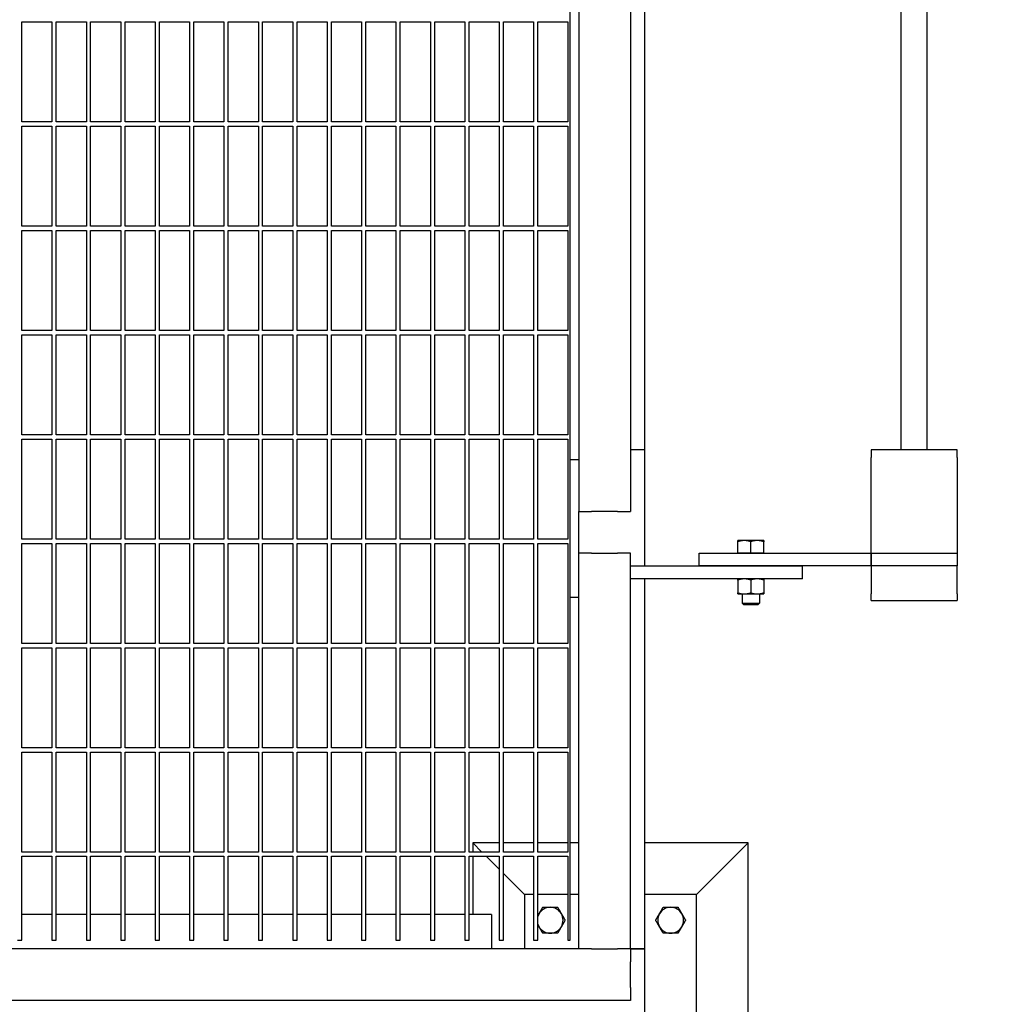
# Model space of a CAD drawing. Header units: inches. Extents: x 36 to 1719, y -84 to 1122.
# Tile 538 of 571: x 1063 to 1091, y 787 to 816. Entities that reach past the tile are written whole.
import ezdxf

# ---------------------------------------------------------------- set-up
doc = ezdxf.new("R2010")
doc.units = ezdxf.units.IN
doc.header["$LTSCALE"] = 48
doc.header["$MEASUREMENT"] = 0
doc.layers.add('Dimension (ANSI)', color=7, linetype='Continuous', lineweight=25)
doc.layers.add('Visible (ANSI)', color=7, linetype='Continuous', lineweight=30)
doc.styles.add('Note Text (ANSI)', font='tahoma.ttf')
doc.dimstyles.new('Architectural (ANSI)', dxfattribs={"dimscale": 48, "dimtxt": 0.125, "dimasz": 0.098425, "dimexe": 0.125, "dimexo": 0.0625, "dimgap": 0.031496, "dimtad": 0, "dimtih": 1, "dimtoh": 1, "dimdec": 4, "dimrnd": 1e-08, "dimzin": 3, "dimdsep": 46, "dimlunit": 4, "dimtxsty": 'Note Text (ANSI)', "dimcen": 0.09, "dimdle": 0.393701, "dimclrd": 256, "dimclre": 256, "dimclrt": 256, "dimadec": 0, "dimazin": 3, "dimtfac": 0.96, "dimtofl": 0, "dimtmove": 0, "dimatfit": 3, "dimfxl": 1, "dimfrac": 2, "dimtolj": 1, "dimtzin": 12, "dimlwd": -1, "dimlwe": -1, "dimarcsym": 0})

# ---------------------------------------------------------------- blocks, each defined once
blk = doc.blocks.new('*D17')
at = {"layer": 'Defpoints', "color": 0, "transparency": 16777216}
for p in [(1035.918, 896.491), (1035.918, 760.491), (1124.12, 760.491)]:
    blk.add_point(p, dxfattribs=at)
at = {"layer": 'Dimension (ANSI)', "transparency": 16777216}
for p, q in [((1038.918, 896.491), (1130.12, 896.491)), ((1124.12, 891.767), (1124.12, 835.013)), ((1124.12, 765.216), (1124.12, 825.97)), ((1038.918, 760.491), (1130.12, 760.491))]:
    blk.add_line(p, q, dxfattribs=at)
for points in [[(1123.332, 891.767), (1124.907, 891.767), (1124.12, 896.491)], [(1123.332, 765.216), (1124.907, 765.216), (1124.12, 760.491)]]:
    blk.add_solid(points, dxfattribs=at)
at = {"layer": 'Dimension (ANSI)', "transparency": 16777216, "insert": (1114.021, 833.501), "char_height": 6, "attachment_point": 1, "style": 'Note Text (ANSI)'}
blk.add_mtext('\\A1;11\'-4"', dxfattribs=at)

msp = doc.modelspace()

# ---------------------------------------------------------------- linework, layer by layer
at = {"layer": 'Visible (ANSI)'}
for p, q in [((1079.24768, 823.77691), (1079.24768, 801.77691)), ((1080.74768, 823.77691), (1080.74768, 801.77691)), ((1078.99768, 803.27691), (1078.99768, 822.38715)), ((1081.16768, 803.5714), (1081.16768, 821.5714)), ((1088.62268, 803.5714), (1088.62268, 821.5714)), ((1089.37268, 803.5714), (1089.37268, 821.5714)), ((1063.06018, 813.10265), (1063.06018, 816.0089)), ((1063.06018, 816.0089), (1063.93518, 816.0089)), ((1063.93518, 816.0089), (1063.93518, 813.10265)), ((1064.06018, 813.10265), (1064.06018, 816.0089)), ((1064.06018, 816.0089), (1064.93518, 816.0089)), ((1064.93518, 816.0089), (1064.93518, 813.10265)), ((1065.06018, 813.10265), (1065.06018, 816.0089)), ((1065.06018, 816.0089), (1065.93518, 816.0089)), ((1065.93518, 816.0089), (1065.93518, 813.10265)), ((1066.06018, 813.10265), (1066.06018, 816.0089)), ((1066.06018, 816.0089), (1066.93518, 816.0089)), ((1066.93518, 816.0089), (1066.93518, 813.10265)), ((1067.06018, 813.10265), (1067.06018, 816.0089)), ((1067.06018, 816.0089), (1067.93518, 816.0089)), ((1067.93518, 816.0089), (1067.93518, 813.10265)), ((1068.06018, 813.10265), (1068.06018, 816.0089)), ((1068.06018, 816.0089), (1068.93518, 816.0089)), ((1068.93518, 816.0089), (1068.93518, 813.10265)), ((1069.06018, 813.10265), (1069.06018, 816.0089)), ((1069.06018, 816.0089), (1069.93518, 816.0089)), ((1069.93518, 816.0089), (1069.93518, 813.10265)), ((1070.06018, 813.10265), (1070.06018, 816.0089)), ((1070.06018, 816.0089), (1070.93518, 816.0089)), ((1070.93518, 816.0089), (1070.93518, 813.10265)), ((1071.06018, 813.10265), (1071.06018, 816.0089)), ((1071.06018, 816.0089), (1071.93518, 816.0089)), ((1071.93518, 816.0089), (1071.93518, 813.10265)), ((1072.06018, 813.10265), (1072.06018, 816.0089)), ((1072.06018, 816.0089), (1072.93518, 816.0089)), ((1072.93518, 816.0089), (1072.93518, 813.10265)), ((1073.06018, 813.10265), (1073.06018, 816.0089)), ((1073.06018, 816.0089), (1073.93518, 816.0089)), ((1073.93518, 816.0089), (1073.93518, 813.10265)), ((1074.06018, 813.10265), (1074.06018, 816.0089)), ((1074.06018, 816.0089), (1074.93518, 816.0089)), ((1074.93518, 816.0089), (1074.93518, 813.10265)), ((1075.06018, 813.10265), (1075.06018, 816.0089)), ((1075.06018, 816.0089), (1075.93518, 816.0089)), ((1075.93518, 816.0089), (1075.93518, 813.10265)), ((1076.06018, 813.10265), (1076.06018, 816.0089)), ((1076.06018, 816.0089), (1076.93518, 816.0089)), ((1076.93518, 816.0089), (1076.93518, 813.10265)), ((1077.06018, 813.10265), (1077.06018, 816.0089)), ((1077.06018, 816.0089), (1077.93518, 816.0089)), ((1077.93518, 816.0089), (1077.93518, 813.10265)), ((1078.06018, 813.10265), (1078.06018, 816.0089)), ((1078.06018, 816.0089), (1078.93518, 816.0089)), ((1078.93518, 816.0089), (1078.93518, 813.10265)), ((1063.93518, 813.10265), (1063.06018, 813.10265)), ((1063.06018, 810.0714), (1063.06018, 812.97765)), ((1063.06018, 812.97765), (1063.93518, 812.97765)), ((1063.93518, 812.97765), (1063.93518, 810.0714)), ((1064.93518, 813.10265), (1064.06018, 813.10265)), ((1064.06018, 810.0714), (1064.06018, 812.97765)), ((1064.06018, 812.97765), (1064.93518, 812.97765)), ((1064.93518, 812.97765), (1064.93518, 810.0714)), ((1065.93518, 813.10265), (1065.06018, 813.10265)), ((1065.06018, 810.0714), (1065.06018, 812.97765)), ((1065.06018, 812.97765), (1065.93518, 812.97765)), ((1065.93518, 812.97765), (1065.93518, 810.0714)), ((1066.93518, 813.10265), (1066.06018, 813.10265)), ((1066.06018, 810.0714), (1066.06018, 812.97765)), ((1066.06018, 812.97765), (1066.93518, 812.97765)), ((1066.93518, 812.97765), (1066.93518, 810.0714)), ((1067.93518, 813.10265), (1067.06018, 813.10265)), ((1067.06018, 810.0714), (1067.06018, 812.97765)), ((1067.06018, 812.97765), (1067.93518, 812.97765)), ((1067.93518, 812.97765), (1067.93518, 810.0714)), ((1068.93518, 813.10265), (1068.06018, 813.10265)), ((1068.06018, 810.0714), (1068.06018, 812.97765)), ((1068.06018, 812.97765), (1068.93518, 812.97765)), ((1068.93518, 812.97765), (1068.93518, 810.0714)), ((1069.93518, 813.10265), (1069.06018, 813.10265)), ((1069.06018, 810.0714), (1069.06018, 812.97765)), ((1069.06018, 812.97765), (1069.93518, 812.97765)), ((1069.93518, 812.97765), (1069.93518, 810.0714)), ((1070.93518, 813.10265), (1070.06018, 813.10265)), ((1070.06018, 810.0714), (1070.06018, 812.97765)), ((1070.06018, 812.97765), (1070.93518, 812.97765)), ((1070.93518, 812.97765), (1070.93518, 810.0714)), ((1071.93518, 813.10265), (1071.06018, 813.10265)), ((1071.06018, 810.0714), (1071.06018, 812.97765)), ((1071.06018, 812.97765), (1071.93518, 812.97765)), ((1071.93518, 812.97765), (1071.93518, 810.0714)), ((1072.93518, 813.10265), (1072.06018, 813.10265)), ((1072.06018, 810.0714), (1072.06018, 812.97765)), ((1072.06018, 812.97765), (1072.93518, 812.97765)), ((1072.93518, 812.97765), (1072.93518, 810.0714)), ((1073.93518, 813.10265), (1073.06018, 813.10265)), ((1073.06018, 810.0714), (1073.06018, 812.97765)), ((1073.06018, 812.97765), (1073.93518, 812.97765)), ((1073.93518, 812.97765), (1073.93518, 810.0714)), ((1074.93518, 813.10265), (1074.06018, 813.10265)), ((1074.06018, 810.0714), (1074.06018, 812.97765)), ((1074.06018, 812.97765), (1074.93518, 812.97765)), ((1074.93518, 812.97765), (1074.93518, 810.0714)), ((1075.93518, 813.10265), (1075.06018, 813.10265)), ((1075.06018, 810.0714), (1075.06018, 812.97765)), ((1075.06018, 812.97765), (1075.93518, 812.97765)), ((1075.93518, 812.97765), (1075.93518, 810.0714)), ((1076.93518, 813.10265), (1076.06018, 813.10265)), ((1076.06018, 810.0714), (1076.06018, 812.97765)), ((1076.06018, 812.97765), (1076.93518, 812.97765)), ((1076.93518, 812.97765), (1076.93518, 810.0714)), ((1077.93518, 813.10265), (1077.06018, 813.10265)), ((1077.06018, 810.0714), (1077.06018, 812.97765)), ((1077.06018, 812.97765), (1077.93518, 812.97765)), ((1077.93518, 812.97765), (1077.93518, 810.0714)), ((1078.93518, 813.10265), (1078.06018, 813.10265)), ((1078.06018, 810.0714), (1078.06018, 812.97765)), ((1078.06018, 812.97765), (1078.93518, 812.97765)), ((1078.93518, 812.97765), (1078.93518, 810.0714)), ((1063.93518, 810.0714), (1063.06018, 810.0714)), ((1064.93518, 810.0714), (1064.06018, 810.0714)), ((1065.93518, 810.0714), (1065.06018, 810.0714)), ((1066.93518, 810.0714), (1066.06018, 810.0714)), ((1067.93518, 810.0714), (1067.06018, 810.0714)), ((1068.93518, 810.0714), (1068.06018, 810.0714)), ((1069.93518, 810.0714), (1069.06018, 810.0714)), ((1070.93518, 810.0714), (1070.06018, 810.0714)), ((1071.93518, 810.0714), (1071.06018, 810.0714)), ((1072.93518, 810.0714), (1072.06018, 810.0714)), ((1073.93518, 810.0714), (1073.06018, 810.0714)), ((1074.93518, 810.0714), (1074.06018, 810.0714)), ((1075.93518, 810.0714), (1075.06018, 810.0714)), ((1076.93518, 810.0714), (1076.06018, 810.0714)), ((1077.93518, 810.0714), (1077.06018, 810.0714)), ((1078.93518, 810.0714), (1078.06018, 810.0714)), ((1063.06018, 807.04015), (1063.06018, 809.9464)), ((1063.06018, 809.9464), (1063.93518, 809.9464)), ((1063.93518, 809.9464), (1063.93518, 807.04015)), ((1064.06018, 807.04015), (1064.06018, 809.9464)), ((1064.06018, 809.9464), (1064.93518, 809.9464)), ((1064.93518, 809.9464), (1064.93518, 807.04015)), ((1065.06018, 807.04015), (1065.06018, 809.9464)), ((1065.06018, 809.9464), (1065.93518, 809.9464)), ((1065.93518, 809.9464), (1065.93518, 807.04015)), ((1066.06018, 807.04015), (1066.06018, 809.9464)), ((1066.06018, 809.9464), (1066.93518, 809.9464)), ((1066.93518, 809.9464), (1066.93518, 807.04015)), ((1067.06018, 807.04015), (1067.06018, 809.9464)), ((1067.06018, 809.9464), (1067.93518, 809.9464)), ((1067.93518, 809.9464), (1067.93518, 807.04015)), ((1068.06018, 807.04015), (1068.06018, 809.9464)), ((1068.06018, 809.9464), (1068.93518, 809.9464)), ((1068.93518, 809.9464), (1068.93518, 807.04015)), ((1069.06018, 807.04015), (1069.06018, 809.9464)), ((1069.06018, 809.9464), (1069.93518, 809.9464)), ((1069.93518, 809.9464), (1069.93518, 807.04015)), ((1070.06018, 807.04015), (1070.06018, 809.9464)), ((1070.06018, 809.9464), (1070.93518, 809.9464)), ((1070.93518, 809.9464), (1070.93518, 807.04015)), ((1071.06018, 807.04015), (1071.06018, 809.9464)), ((1071.06018, 809.9464), (1071.93518, 809.9464)), ((1071.93518, 809.9464), (1071.93518, 807.04015)), ((1072.06018, 807.04015), (1072.06018, 809.9464)), ((1072.06018, 809.9464), (1072.93518, 809.9464)), ((1072.93518, 809.9464), (1072.93518, 807.04015)), ((1073.06018, 807.04015), (1073.06018, 809.9464)), ((1073.06018, 809.9464), (1073.93518, 809.9464)), ((1073.93518, 809.9464), (1073.93518, 807.04015)), ((1074.06018, 807.04015), (1074.06018, 809.9464)), ((1074.06018, 809.9464), (1074.93518, 809.9464)), ((1074.93518, 809.9464), (1074.93518, 807.04015)), ((1075.06018, 807.04015), (1075.06018, 809.9464)), ((1075.06018, 809.9464), (1075.93518, 809.9464)), ((1075.93518, 809.9464), (1075.93518, 807.04015)), ((1076.06018, 807.04015), (1076.06018, 809.9464)), ((1076.06018, 809.9464), (1076.93518, 809.9464)), ((1076.93518, 809.9464), (1076.93518, 807.04015)), ((1077.06018, 807.04015), (1077.06018, 809.9464)), ((1077.06018, 809.9464), (1077.93518, 809.9464)), ((1077.93518, 809.9464), (1077.93518, 807.04015)), ((1078.06018, 807.04015), (1078.06018, 809.9464)), ((1078.06018, 809.9464), (1078.93518, 809.9464)), ((1078.93518, 809.9464), (1078.93518, 807.04015)), ((1063.93518, 807.04015), (1063.06018, 807.04015)), ((1063.06018, 804.0089), (1063.06018, 806.91515)), ((1063.06018, 806.91515), (1063.93518, 806.91515)), ((1063.93518, 806.91515), (1063.93518, 804.0089)), ((1064.93518, 807.04015), (1064.06018, 807.04015)), ((1064.06018, 804.0089), (1064.06018, 806.91515)), ((1064.06018, 806.91515), (1064.93518, 806.91515)), ((1064.93518, 806.91515), (1064.93518, 804.0089)), ((1065.93518, 807.04015), (1065.06018, 807.04015)), ((1065.06018, 804.0089), (1065.06018, 806.91515)), ((1065.06018, 806.91515), (1065.93518, 806.91515)), ((1065.93518, 806.91515), (1065.93518, 804.0089)), ((1066.93518, 807.04015), (1066.06018, 807.04015)), ((1066.06018, 804.0089), (1066.06018, 806.91515)), ((1066.06018, 806.91515), (1066.93518, 806.91515)), ((1066.93518, 806.91515), (1066.93518, 804.0089)), ((1067.93518, 807.04015), (1067.06018, 807.04015)), ((1067.06018, 804.0089), (1067.06018, 806.91515)), ((1067.06018, 806.91515), (1067.93518, 806.91515)), ((1067.93518, 806.91515), (1067.93518, 804.0089)), ((1068.93518, 807.04015), (1068.06018, 807.04015)), ((1068.06018, 804.0089), (1068.06018, 806.91515)), ((1068.06018, 806.91515), (1068.93518, 806.91515)), ((1068.93518, 806.91515), (1068.93518, 804.0089)), ((1069.93518, 807.04015), (1069.06018, 807.04015)), ((1069.06018, 804.0089), (1069.06018, 806.91515)), ((1069.06018, 806.91515), (1069.93518, 806.91515)), ((1069.93518, 806.91515), (1069.93518, 804.0089)), ((1070.93518, 807.04015), (1070.06018, 807.04015)), ((1070.06018, 804.0089), (1070.06018, 806.91515)), ((1070.06018, 806.91515), (1070.93518, 806.91515)), ((1070.93518, 806.91515), (1070.93518, 804.0089)), ((1071.93518, 807.04015), (1071.06018, 807.04015)), ((1071.06018, 804.0089), (1071.06018, 806.91515)), ((1071.06018, 806.91515), (1071.93518, 806.91515)), ((1071.93518, 806.91515), (1071.93518, 804.0089)), ((1072.93518, 807.04015), (1072.06018, 807.04015)), ((1072.06018, 804.0089), (1072.06018, 806.91515)), ((1072.06018, 806.91515), (1072.93518, 806.91515)), ((1072.93518, 806.91515), (1072.93518, 804.0089)), ((1073.93518, 807.04015), (1073.06018, 807.04015)), ((1073.06018, 804.0089), (1073.06018, 806.91515)), ((1073.06018, 806.91515), (1073.93518, 806.91515)), ((1073.93518, 806.91515), (1073.93518, 804.0089)), ((1074.93518, 807.04015), (1074.06018, 807.04015)), ((1074.06018, 804.0089), (1074.06018, 806.91515)), ((1074.06018, 806.91515), (1074.93518, 806.91515)), ((1074.93518, 806.91515), (1074.93518, 804.0089)), ((1075.93518, 807.04015), (1075.06018, 807.04015)), ((1075.06018, 804.0089), (1075.06018, 806.91515)), ((1075.06018, 806.91515), (1075.93518, 806.91515)), ((1075.93518, 806.91515), (1075.93518, 804.0089)), ((1076.93518, 807.04015), (1076.06018, 807.04015)), ((1076.06018, 804.0089), (1076.06018, 806.91515)), ((1076.06018, 806.91515), (1076.93518, 806.91515)), ((1076.93518, 806.91515), (1076.93518, 804.0089)), ((1077.93518, 807.04015), (1077.06018, 807.04015)), ((1077.06018, 804.0089), (1077.06018, 806.91515)), ((1077.06018, 806.91515), (1077.93518, 806.91515)), ((1077.93518, 806.91515), (1077.93518, 804.0089)), ((1078.93518, 807.04015), (1078.06018, 807.04015)), ((1078.06018, 804.0089), (1078.06018, 806.91515)), ((1078.06018, 806.91515), (1078.93518, 806.91515)), ((1078.93518, 806.91515), (1078.93518, 804.0089)), ((1063.93518, 804.0089), (1063.06018, 804.0089)), ((1063.06018, 800.97765), (1063.06018, 803.8839)), ((1063.06018, 803.8839), (1063.93518, 803.8839)), ((1063.93518, 803.8839), (1063.93518, 800.97765)), ((1064.93518, 804.0089), (1064.06018, 804.0089)), ((1064.06018, 800.97765), (1064.06018, 803.8839)), ((1064.06018, 803.8839), (1064.93518, 803.8839)), ((1064.93518, 803.8839), (1064.93518, 800.97765)), ((1065.93518, 804.0089), (1065.06018, 804.0089)), ((1065.06018, 800.97765), (1065.06018, 803.8839)), ((1065.06018, 803.8839), (1065.93518, 803.8839)), ((1065.93518, 803.8839), (1065.93518, 800.97765)), ((1066.93518, 804.0089), (1066.06018, 804.0089)), ((1066.06018, 800.97765), (1066.06018, 803.8839)), ((1066.06018, 803.8839), (1066.93518, 803.8839)), ((1066.93518, 803.8839), (1066.93518, 800.97765)), ((1067.93518, 804.0089), (1067.06018, 804.0089)), ((1067.06018, 800.97765), (1067.06018, 803.8839)), ((1067.06018, 803.8839), (1067.93518, 803.8839)), ((1067.93518, 803.8839), (1067.93518, 800.97765)), ((1068.93518, 804.0089), (1068.06018, 804.0089)), ((1068.06018, 800.97765), (1068.06018, 803.8839)), ((1068.06018, 803.8839), (1068.93518, 803.8839)), ((1068.93518, 803.8839), (1068.93518, 800.97765)), ((1069.93518, 804.0089), (1069.06018, 804.0089)), ((1069.06018, 800.97765), (1069.06018, 803.8839)), ((1069.06018, 803.8839), (1069.93518, 803.8839)), ((1069.93518, 803.8839), (1069.93518, 800.97765)), ((1070.93518, 804.0089), (1070.06018, 804.0089)), ((1070.06018, 800.97765), (1070.06018, 803.8839)), ((1070.06018, 803.8839), (1070.93518, 803.8839)), ((1070.93518, 803.8839), (1070.93518, 800.97765)), ((1071.93518, 804.0089), (1071.06018, 804.0089)), ((1071.06018, 800.97765), (1071.06018, 803.8839)), ((1071.06018, 803.8839), (1071.93518, 803.8839)), ((1071.93518, 803.8839), (1071.93518, 800.97765)), ((1072.93518, 804.0089), (1072.06018, 804.0089)), ((1072.06018, 800.97765), (1072.06018, 803.8839)), ((1072.06018, 803.8839), (1072.93518, 803.8839)), ((1072.93518, 803.8839), (1072.93518, 800.97765)), ((1073.93518, 804.0089), (1073.06018, 804.0089)), ((1073.06018, 800.97765), (1073.06018, 803.8839)), ((1073.06018, 803.8839), (1073.93518, 803.8839)), ((1073.93518, 803.8839), (1073.93518, 800.97765)), ((1074.93518, 804.0089), (1074.06018, 804.0089)), ((1074.06018, 800.97765), (1074.06018, 803.8839)), ((1074.06018, 803.8839), (1074.93518, 803.8839)), ((1074.93518, 803.8839), (1074.93518, 800.97765)), ((1075.93518, 804.0089), (1075.06018, 804.0089)), ((1075.06018, 800.97765), (1075.06018, 803.8839)), ((1075.06018, 803.8839), (1075.93518, 803.8839)), ((1075.93518, 803.8839), (1075.93518, 800.97765)), ((1076.93518, 804.0089), (1076.06018, 804.0089)), ((1076.06018, 800.97765), (1076.06018, 803.8839)), ((1076.06018, 803.8839), (1076.93518, 803.8839)), ((1076.93518, 803.8839), (1076.93518, 800.97765)), ((1077.93518, 804.0089), (1077.06018, 804.0089)), ((1077.06018, 800.97765), (1077.06018, 803.8839)), ((1077.06018, 803.8839), (1077.93518, 803.8839)), ((1077.93518, 803.8839), (1077.93518, 800.97765)), ((1078.93518, 804.0089), (1078.06018, 804.0089)), ((1078.06018, 800.97765), (1078.06018, 803.8839)), ((1078.06018, 803.8839), (1078.93518, 803.8839)), ((1078.93518, 803.8839), (1078.93518, 800.97765)), ((1081.16768, 803.5714), (1080.74768, 803.5714)), ((1081.16768, 800.1964), (1081.16768, 803.5714)), ((1090.24768, 803.5714), (1087.74768, 803.5714)), ((1087.74768, 803.5714), (1087.74768, 803.35173)), ((1090.24768, 803.35173), (1090.24768, 803.5714)), ((1079.24768, 803.27691), (1078.99768, 803.27691)), ((1078.99768, 799.27691), (1078.99768, 803.27691)), ((1087.74768, 800.68123), (1087.74768, 803.35173)), ((1090.24768, 803.35173), (1090.24768, 800.68123)), ((1079.24768, 801.77691), (1079.62268, 801.77691)), ((1079.24768, 800.5714), (1079.24768, 801.77691)), ((1080.37268, 801.77691), (1079.62268, 801.77691)), ((1080.37268, 801.77691), (1080.74768, 801.77691)), ((1063.93518, 800.97765), (1063.06018, 800.97765)), ((1064.93518, 800.97765), (1064.06018, 800.97765)), ((1065.93518, 800.97765), (1065.06018, 800.97765)), ((1066.93518, 800.97765), (1066.06018, 800.97765)), ((1067.93518, 800.97765), (1067.06018, 800.97765)), ((1068.93518, 800.97765), (1068.06018, 800.97765)), ((1069.93518, 800.97765), (1069.06018, 800.97765)), ((1070.93518, 800.97765), (1070.06018, 800.97765)), ((1071.93518, 800.97765), (1071.06018, 800.97765)), ((1072.93518, 800.97765), (1072.06018, 800.97765)), ((1073.93518, 800.97765), (1073.06018, 800.97765)), ((1074.93518, 800.97765), (1074.06018, 800.97765)), ((1075.93518, 800.97765), (1075.06018, 800.97765)), ((1076.93518, 800.97765), (1076.06018, 800.97765)), ((1077.93518, 800.97765), (1077.06018, 800.97765)), ((1078.93518, 800.97765), (1078.06018, 800.97765)), ((1084.06018, 800.9354), (1083.87268, 800.9354)), ((1083.87268, 800.5714), (1083.87268, 800.90191)), ((1084.43518, 800.9354), (1084.06018, 800.9354)), ((1084.24768, 800.5714), (1084.24768, 800.90191)), ((1084.62268, 800.9354), (1084.43518, 800.9354)), ((1084.62268, 800.5714), (1084.62268, 800.90191)), ((1063.06018, 797.9464), (1063.06018, 800.85265)), ((1063.06018, 800.85265), (1063.93518, 800.85265)), ((1063.93518, 800.85265), (1063.93518, 797.9464)), ((1064.06018, 797.9464), (1064.06018, 800.85265)), ((1064.06018, 800.85265), (1064.93518, 800.85265)), ((1064.93518, 800.85265), (1064.93518, 797.9464)), ((1065.06018, 797.9464), (1065.06018, 800.85265)), ((1065.06018, 800.85265), (1065.93518, 800.85265)), ((1065.93518, 800.85265), (1065.93518, 797.9464)), ((1066.06018, 797.9464), (1066.06018, 800.85265)), ((1066.06018, 800.85265), (1066.93518, 800.85265)), ((1066.93518, 800.85265), (1066.93518, 797.9464)), ((1067.06018, 797.9464), (1067.06018, 800.85265)), ((1067.06018, 800.85265), (1067.93518, 800.85265)), ((1067.93518, 800.85265), (1067.93518, 797.9464)), ((1068.06018, 797.9464), (1068.06018, 800.85265)), ((1068.06018, 800.85265), (1068.93518, 800.85265)), ((1068.93518, 800.85265), (1068.93518, 797.9464)), ((1069.06018, 797.9464), (1069.06018, 800.85265)), ((1069.06018, 800.85265), (1069.93518, 800.85265)), ((1069.93518, 800.85265), (1069.93518, 797.9464)), ((1070.06018, 797.9464), (1070.06018, 800.85265)), ((1070.06018, 800.85265), (1070.93518, 800.85265)), ((1070.93518, 800.85265), (1070.93518, 797.9464)), ((1071.06018, 797.9464), (1071.06018, 800.85265)), ((1071.06018, 800.85265), (1071.93518, 800.85265)), ((1071.93518, 800.85265), (1071.93518, 797.9464)), ((1072.06018, 797.9464), (1072.06018, 800.85265)), ((1072.06018, 800.85265), (1072.93518, 800.85265)), ((1072.93518, 800.85265), (1072.93518, 797.9464)), ((1073.06018, 797.9464), (1073.06018, 800.85265)), ((1073.06018, 800.85265), (1073.93518, 800.85265)), ((1073.93518, 800.85265), (1073.93518, 797.9464)), ((1074.06018, 797.9464), (1074.06018, 800.85265)), ((1074.06018, 800.85265), (1074.93518, 800.85265)), ((1074.93518, 800.85265), (1074.93518, 797.9464)), ((1075.06018, 797.9464), (1075.06018, 800.85265)), ((1075.06018, 800.85265), (1075.93518, 800.85265)), ((1075.93518, 800.85265), (1075.93518, 797.9464)), ((1076.06018, 797.9464), (1076.06018, 800.85265)), ((1076.06018, 800.85265), (1076.93518, 800.85265)), ((1076.93518, 800.85265), (1076.93518, 797.9464)), ((1077.06018, 797.9464), (1077.06018, 800.85265)), ((1077.06018, 800.85265), (1077.93518, 800.85265)), ((1077.93518, 800.85265), (1077.93518, 797.9464)), ((1078.06018, 797.9464), (1078.06018, 800.85265)), ((1078.06018, 800.85265), (1078.93518, 800.85265)), ((1078.93518, 800.85265), (1078.93518, 797.9464)), ((1087.74768, 800.5714), (1087.74768, 800.68123)), ((1090.24768, 800.68123), (1090.24768, 800.5714)), ((1079.24768, 789.0714), (1079.24768, 800.5714)), ((1079.62268, 800.5714), (1079.24768, 800.5714)), ((1079.62268, 800.5714), (1080.37268, 800.5714)), ((1080.74768, 800.5714), (1080.37268, 800.5714)), ((1080.74768, 800.1964), (1080.74768, 800.5714)), ((1082.74768, 800.5714), (1087.74768, 800.5714)), ((1082.74768, 800.1964), (1082.74768, 800.5714)), ((1084.06018, 800.5714), (1083.87268, 800.5714)), ((1083.87268, 800.5714), (1083.87268, 800.5714)), ((1084.24768, 800.5714), (1084.06018, 800.5714)), ((1084.43518, 800.5714), (1084.24768, 800.5714)), ((1084.62268, 800.5714), (1084.43518, 800.5714)), ((1084.62268, 800.5714), (1084.62268, 800.5714)), ((1087.74768, 800.5714), (1090.24768, 800.5714)), ((1087.74768, 800.1964), (1087.74768, 800.5714)), ((1087.74768, 800.5714), (1087.74768, 800.1964)), ((1090.24768, 800.5714), (1090.24768, 800.1964)), ((1080.74768, 800.1964), (1085.74768, 800.1964)), ((1080.74768, 799.8214), (1080.74768, 800.1964)), ((1087.74768, 800.1964), (1082.74768, 800.1964)), ((1085.74768, 799.8214), (1085.74768, 800.1964)), ((1090.24768, 800.1964), (1087.74768, 800.1964)), ((1087.74768, 800.1964), (1087.74768, 799.3864)), ((1090.24768, 799.3864), (1090.24768, 800.1964)), ((1085.74768, 799.8214), (1080.74768, 799.8214)), ((1080.74768, 789.0714), (1080.74768, 799.8214)), ((1081.16768, 789.0714), (1081.16768, 799.8214)), ((1083.87268, 799.7879), (1083.87268, 799.41689)), ((1084.24768, 799.7879), (1084.24768, 799.41689)), ((1084.62268, 799.7879), (1084.62268, 799.41689)), ((1078.99768, 789.3214), (1078.99768, 799.27691)), ((1079.24768, 799.27691), (1078.99768, 799.27691)), ((1083.87268, 799.3834), (1084.06018, 799.3834)), ((1083.99768, 799.3834), (1083.99768, 799.11717)), ((1084.06018, 799.3834), (1084.43518, 799.3834)), ((1084.43518, 799.3834), (1084.62268, 799.3834)), ((1084.49768, 799.3834), (1084.49768, 799.11717)), ((1087.74768, 799.1964), (1087.74768, 799.3864)), ((1087.74768, 799.1964), (1090.24768, 799.1964)), ((1090.24768, 799.3864), (1090.24768, 799.1964)), ((1083.99768, 799.11717), (1084.49768, 799.11717)), ((1084.04487, 799.0714), (1083.99768, 799.11717)), ((1084.45049, 799.0714), (1084.04487, 799.0714)), ((1084.45049, 799.0714), (1084.49768, 799.11717)), ((1063.93518, 797.9464), (1063.06018, 797.9464)), ((1063.06018, 794.91515), (1063.06018, 797.8214)), ((1063.06018, 797.8214), (1063.93518, 797.8214)), ((1063.93518, 797.8214), (1063.93518, 794.91515)), ((1064.93518, 797.9464), (1064.06018, 797.9464)), ((1064.06018, 794.91515), (1064.06018, 797.8214)), ((1064.06018, 797.8214), (1064.93518, 797.8214)), ((1064.93518, 797.8214), (1064.93518, 794.91515)), ((1065.93518, 797.9464), (1065.06018, 797.9464)), ((1065.06018, 794.91515), (1065.06018, 797.8214)), ((1065.06018, 797.8214), (1065.93518, 797.8214)), ((1065.93518, 797.8214), (1065.93518, 794.91515)), ((1066.93518, 797.9464), (1066.06018, 797.9464)), ((1066.06018, 794.91515), (1066.06018, 797.8214)), ((1066.06018, 797.8214), (1066.93518, 797.8214)), ((1066.93518, 797.8214), (1066.93518, 794.91515)), ((1067.93518, 797.9464), (1067.06018, 797.9464)), ((1067.06018, 794.91515), (1067.06018, 797.8214)), ((1067.06018, 797.8214), (1067.93518, 797.8214)), ((1067.93518, 797.8214), (1067.93518, 794.91515)), ((1068.93518, 797.9464), (1068.06018, 797.9464)), ((1068.06018, 794.91515), (1068.06018, 797.8214)), ((1068.06018, 797.8214), (1068.93518, 797.8214)), ((1068.93518, 797.8214), (1068.93518, 794.91515)), ((1069.93518, 797.9464), (1069.06018, 797.9464)), ((1069.06018, 794.91515), (1069.06018, 797.8214)), ((1069.06018, 797.8214), (1069.93518, 797.8214)), ((1069.93518, 797.8214), (1069.93518, 794.91515)), ((1070.93518, 797.9464), (1070.06018, 797.9464)), ((1070.06018, 794.91515), (1070.06018, 797.8214)), ((1070.06018, 797.8214), (1070.93518, 797.8214)), ((1070.93518, 797.8214), (1070.93518, 794.91515)), ((1071.93518, 797.9464), (1071.06018, 797.9464)), ((1071.06018, 794.91515), (1071.06018, 797.8214)), ((1071.06018, 797.8214), (1071.93518, 797.8214)), ((1071.93518, 797.8214), (1071.93518, 794.91515)), ((1072.93518, 797.9464), (1072.06018, 797.9464)), ((1072.06018, 794.91515), (1072.06018, 797.8214)), ((1072.06018, 797.8214), (1072.93518, 797.8214)), ((1072.93518, 797.8214), (1072.93518, 794.91515)), ((1073.93518, 797.9464), (1073.06018, 797.9464)), ((1073.06018, 794.91515), (1073.06018, 797.8214)), ((1073.06018, 797.8214), (1073.93518, 797.8214)), ((1073.93518, 797.8214), (1073.93518, 794.91515)), ((1074.93518, 797.9464), (1074.06018, 797.9464)), ((1074.06018, 794.91515), (1074.06018, 797.8214)), ((1074.06018, 797.8214), (1074.93518, 797.8214)), ((1074.93518, 797.8214), (1074.93518, 794.91515)), ((1075.93518, 797.9464), (1075.06018, 797.9464)), ((1075.06018, 794.91515), (1075.06018, 797.8214)), ((1075.06018, 797.8214), (1075.93518, 797.8214)), ((1075.93518, 797.8214), (1075.93518, 794.91515)), ((1076.93518, 797.9464), (1076.06018, 797.9464)), ((1076.06018, 794.91515), (1076.06018, 797.8214)), ((1076.06018, 797.8214), (1076.93518, 797.8214)), ((1076.93518, 797.8214), (1076.93518, 794.91515)), ((1077.93518, 797.9464), (1077.06018, 797.9464)), ((1077.06018, 794.91515), (1077.06018, 797.8214)), ((1077.06018, 797.8214), (1077.93518, 797.8214)), ((1077.93518, 797.8214), (1077.93518, 794.91515)), ((1078.93518, 797.9464), (1078.06018, 797.9464)), ((1078.06018, 794.91515), (1078.06018, 797.8214)), ((1078.06018, 797.8214), (1078.93518, 797.8214)), ((1078.93518, 797.8214), (1078.93518, 794.91515)), ((1063.93518, 794.91515), (1063.06018, 794.91515)), ((1064.93518, 794.91515), (1064.06018, 794.91515)), ((1065.93518, 794.91515), (1065.06018, 794.91515)), ((1066.93518, 794.91515), (1066.06018, 794.91515)), ((1067.93518, 794.91515), (1067.06018, 794.91515)), ((1068.93518, 794.91515), (1068.06018, 794.91515)), ((1069.93518, 794.91515), (1069.06018, 794.91515)), ((1070.93518, 794.91515), (1070.06018, 794.91515)), ((1071.93518, 794.91515), (1071.06018, 794.91515)), ((1072.93518, 794.91515), (1072.06018, 794.91515)), ((1073.93518, 794.91515), (1073.06018, 794.91515)), ((1074.93518, 794.91515), (1074.06018, 794.91515)), ((1075.93518, 794.91515), (1075.06018, 794.91515)), ((1076.93518, 794.91515), (1076.06018, 794.91515)), ((1077.93518, 794.91515), (1077.06018, 794.91515)), ((1078.93518, 794.91515), (1078.06018, 794.91515)), ((1063.06018, 791.8839), (1063.06018, 794.79015)), ((1063.06018, 794.79015), (1063.93518, 794.79015)), ((1063.93518, 794.79015), (1063.93518, 791.8839)), ((1064.06018, 791.8839), (1064.06018, 794.79015)), ((1064.06018, 794.79015), (1064.93518, 794.79015)), ((1064.93518, 794.79015), (1064.93518, 791.8839)), ((1065.06018, 791.8839), (1065.06018, 794.79015)), ((1065.06018, 794.79015), (1065.93518, 794.79015)), ((1065.93518, 794.79015), (1065.93518, 791.8839)), ((1066.06018, 791.8839), (1066.06018, 794.79015)), ((1066.06018, 794.79015), (1066.93518, 794.79015)), ((1066.93518, 794.79015), (1066.93518, 791.8839)), ((1067.06018, 791.8839), (1067.06018, 794.79015)), ((1067.06018, 794.79015), (1067.93518, 794.79015)), ((1067.93518, 794.79015), (1067.93518, 791.8839)), ((1068.06018, 791.8839), (1068.06018, 794.79015)), ((1068.06018, 794.79015), (1068.93518, 794.79015)), ((1068.93518, 794.79015), (1068.93518, 791.8839)), ((1069.06018, 791.8839), (1069.06018, 794.79015)), ((1069.06018, 794.79015), (1069.93518, 794.79015)), ((1069.93518, 794.79015), (1069.93518, 791.8839)), ((1070.06018, 791.8839), (1070.06018, 794.79015)), ((1070.06018, 794.79015), (1070.93518, 794.79015)), ((1070.93518, 794.79015), (1070.93518, 791.8839)), ((1071.06018, 791.8839), (1071.06018, 794.79015)), ((1071.06018, 794.79015), (1071.93518, 794.79015)), ((1071.93518, 794.79015), (1071.93518, 791.8839)), ((1072.06018, 791.8839), (1072.06018, 794.79015)), ((1072.06018, 794.79015), (1072.93518, 794.79015)), ((1072.93518, 794.79015), (1072.93518, 791.8839)), ((1073.06018, 791.8839), (1073.06018, 794.79015)), ((1073.06018, 794.79015), (1073.93518, 794.79015)), ((1073.93518, 794.79015), (1073.93518, 791.8839)), ((1074.06018, 791.8839), (1074.06018, 794.79015)), ((1074.06018, 794.79015), (1074.93518, 794.79015)), ((1074.93518, 794.79015), (1074.93518, 791.8839)), ((1075.06018, 791.8839), (1075.06018, 794.79015)), ((1075.06018, 794.79015), (1075.93518, 794.79015)), ((1075.93518, 794.79015), (1075.93518, 791.8839)), ((1076.06018, 791.8839), (1076.06018, 794.79015)), ((1076.06018, 794.79015), (1076.93518, 794.79015)), ((1076.93518, 794.79015), (1076.93518, 791.8839)), ((1077.06018, 791.8839), (1077.06018, 794.79015)), ((1077.06018, 794.79015), (1077.93518, 794.79015)), ((1077.93518, 794.79015), (1077.93518, 791.8839)), ((1078.06018, 791.8839), (1078.06018, 794.79015)), ((1078.06018, 794.79015), (1078.93518, 794.79015)), ((1078.93518, 794.79015), (1078.93518, 791.8839)), ((1076.93518, 792.1514), (1076.16768, 792.1514)), ((1076.43518, 791.8839), (1076.16768, 792.1514)), ((1076.16768, 792.1514), (1076.16768, 791.8839)), ((1077.93518, 792.1514), (1077.06018, 792.1514)), ((1078.93518, 792.1514), (1078.06018, 792.1514)), ((1079.24768, 792.1514), (1078.99768, 792.1514)), ((1084.16768, 792.1514), (1081.16768, 792.1514)), ((1082.66768, 790.6514), (1084.16768, 792.1514)), ((1084.16768, 784.1514), (1084.16768, 792.1514)), ((1063.93518, 791.8839), (1063.06018, 791.8839)), ((1063.06018, 789.3214), (1063.06018, 791.7589)), ((1063.06018, 791.7589), (1063.93518, 791.7589)), ((1063.93518, 791.7589), (1063.93518, 789.3214)), ((1064.93518, 791.8839), (1064.06018, 791.8839)), ((1064.06018, 789.3214), (1064.06018, 791.7589)), ((1064.06018, 791.7589), (1064.93518, 791.7589)), ((1064.93518, 791.7589), (1064.93518, 789.3214)), ((1065.93518, 791.8839), (1065.06018, 791.8839)), ((1065.06018, 789.3214), (1065.06018, 791.7589)), ((1065.06018, 791.7589), (1065.93518, 791.7589)), ((1065.93518, 791.7589), (1065.93518, 789.3214)), ((1066.93518, 791.8839), (1066.06018, 791.8839)), ((1066.06018, 789.3214), (1066.06018, 791.7589)), ((1066.06018, 791.7589), (1066.93518, 791.7589)), ((1066.93518, 791.7589), (1066.93518, 789.3214)), ((1067.93518, 791.8839), (1067.06018, 791.8839)), ((1067.06018, 789.3214), (1067.06018, 791.7589)), ((1067.06018, 791.7589), (1067.93518, 791.7589)), ((1067.93518, 791.7589), (1067.93518, 789.3214)), ((1068.93518, 791.8839), (1068.06018, 791.8839)), ((1068.06018, 789.3214), (1068.06018, 791.7589)), ((1068.06018, 791.7589), (1068.93518, 791.7589)), ((1068.93518, 791.7589), (1068.93518, 789.3214)), ((1069.93518, 791.8839), (1069.06018, 791.8839)), ((1069.06018, 789.3214), (1069.06018, 791.7589)), ((1069.06018, 791.7589), (1069.93518, 791.7589)), ((1069.93518, 791.7589), (1069.93518, 789.3214)), ((1070.93518, 791.8839), (1070.06018, 791.8839)), ((1070.06018, 789.3214), (1070.06018, 791.7589)), ((1070.06018, 791.7589), (1070.93518, 791.7589)), ((1070.93518, 791.7589), (1070.93518, 789.3214)), ((1071.93518, 791.8839), (1071.06018, 791.8839)), ((1071.06018, 789.3214), (1071.06018, 791.7589)), ((1071.06018, 791.7589), (1071.93518, 791.7589)), ((1071.93518, 791.7589), (1071.93518, 789.3214)), ((1072.93518, 791.8839), (1072.06018, 791.8839)), ((1072.06018, 789.3214), (1072.06018, 791.7589)), ((1072.06018, 791.7589), (1072.93518, 791.7589)), ((1072.93518, 791.7589), (1072.93518, 789.3214)), ((1073.93518, 791.8839), (1073.06018, 791.8839)), ((1073.06018, 789.3214), (1073.06018, 791.7589)), ((1073.06018, 791.7589), (1073.93518, 791.7589)), ((1073.93518, 791.7589), (1073.93518, 789.3214)), ((1074.93518, 791.8839), (1074.06018, 791.8839)), ((1074.06018, 789.3214), (1074.06018, 791.7589)), ((1074.06018, 791.7589), (1074.93518, 791.7589)), ((1074.93518, 791.7589), (1074.93518, 789.3214)), ((1075.93518, 791.8839), (1075.06018, 791.8839)), ((1075.06018, 789.3214), (1075.06018, 791.7589)), ((1075.06018, 791.7589), (1075.93518, 791.7589)), ((1075.93518, 791.7589), (1075.93518, 789.3214)), ((1076.93518, 791.8839), (1076.06018, 791.8839)), ((1076.06018, 789.3214), (1076.06018, 791.7589)), ((1076.06018, 791.7589), (1076.93518, 791.7589)), ((1076.16768, 791.7589), (1076.16768, 790.0714)), ((1076.93518, 791.3839), (1076.56018, 791.7589)), ((1076.93518, 791.7589), (1076.93518, 789.3214)), ((1077.93518, 791.8839), (1077.06018, 791.8839)), ((1077.06018, 789.3214), (1077.06018, 791.7589)), ((1077.06018, 791.7589), (1077.93518, 791.7589)), ((1077.93518, 791.7589), (1077.93518, 789.3214)), ((1078.93518, 791.8839), (1078.06018, 791.8839)), ((1078.06018, 789.3214), (1078.06018, 791.7589)), ((1078.06018, 791.7589), (1078.93518, 791.7589)), ((1078.93518, 791.7589), (1078.93518, 789.3214)), ((1077.66768, 790.6514), (1077.06018, 791.2589)), ((1077.66768, 790.6514), (1077.66768, 789.0714)), ((1077.93518, 790.6514), (1077.66768, 790.6514)), ((1078.93518, 790.6514), (1078.06018, 790.6514)), ((1079.24768, 790.6514), (1078.99768, 790.6514)), ((1082.66768, 790.6514), (1081.16768, 790.6514)), ((1082.66768, 785.6514), (1082.66768, 790.6514)), ((1063.93518, 790.0714), (1063.06018, 790.0714)), ((1064.93518, 790.0714), (1064.06018, 790.0714)), ((1065.93518, 790.0714), (1065.06018, 790.0714)), ((1066.93518, 790.0714), (1066.06018, 790.0714)), ((1067.93518, 790.0714), (1067.06018, 790.0714)), ((1068.93518, 790.0714), (1068.06018, 790.0714)), ((1069.93518, 790.0714), (1069.06018, 790.0714)), ((1070.93518, 790.0714), (1070.06018, 790.0714)), ((1071.93518, 790.0714), (1071.06018, 790.0714)), ((1072.93518, 790.0714), (1072.06018, 790.0714)), ((1073.93518, 790.0714), (1073.06018, 790.0714)), ((1074.93518, 790.0714), (1074.06018, 790.0714)), ((1075.93518, 790.0714), (1075.06018, 790.0714)), ((1076.70768, 790.0714), (1076.06018, 790.0714)), ((1076.70768, 790.0714), (1076.70768, 789.0714)), ((1062.93518, 789.3214), (1063.06018, 789.3214)), ((1063.93518, 789.3214), (1064.06018, 789.3214)), ((1064.93518, 789.3214), (1065.06018, 789.3214)), ((1065.93518, 789.3214), (1066.06018, 789.3214)), ((1066.93518, 789.3214), (1067.06018, 789.3214)), ((1067.93518, 789.3214), (1068.06018, 789.3214)), ((1068.93518, 789.3214), (1069.06018, 789.3214)), ((1069.93518, 789.3214), (1070.06018, 789.3214)), ((1070.93518, 789.3214), (1071.06018, 789.3214)), ((1071.93518, 789.3214), (1072.06018, 789.3214)), ((1072.93518, 789.3214), (1073.06018, 789.3214)), ((1073.93518, 789.3214), (1074.06018, 789.3214)), ((1074.93518, 789.3214), (1075.06018, 789.3214)), ((1075.93518, 789.3214), (1076.06018, 789.3214)), ((1076.93518, 789.3214), (1077.06018, 789.3214)), ((1077.93518, 789.3214), (1078.06018, 789.3214)), ((1078.93518, 789.3214), (1078.99768, 789.3214)), ((1079.24768, 789.0714), (1041.24768, 789.0714)), ((1079.62268, 789.0714), (1079.24768, 789.0714)), ((1079.62268, 789.0714), (1080.37268, 789.0714)), ((1080.74768, 789.0714), (1080.37268, 789.0714)), ((1081.16768, 789.0714), (1080.74768, 789.0714)), ((1080.74768, 789.0714), (1081.16768, 789.0714)), ((1080.74768, 789.0714), (1080.74768, 788.6964)), ((1081.16768, 787.1514), (1081.16768, 789.0714)), ((1080.74768, 787.9464), (1080.74768, 788.6964)), ((1080.74768, 787.9464), (1080.74768, 787.5714)), ((1080.74768, 787.5714), (1041.24768, 787.5714))]:
    msp.add_line(p, q, dxfattribs=at)
for centre, start, end in [((1078.41768, 789.9014), 150, 162.427054), ((1078.41768, 789.9014), 90, 150), ((1078.41768, 789.9014), 30, 90), ((1078.41768, 789.9014), 330, 30), ((1081.91768, 789.9014), 150, 210), ((1081.91768, 789.9014), 90, 150), ((1081.91768, 789.9014), 30, 90), ((1081.91768, 789.9014), 330, 30), ((1078.41768, 789.9014), 197.572946, 210), ((1078.41768, 789.9014), 210, 270), ((1078.41768, 789.9014), 270, 330), ((1081.91768, 789.9014), 210, 270), ((1081.91768, 789.9014), 270, 330)]:
    msp.add_arc(centre, 0.375, start, end, dxfattribs=at)
for points, weights in [([(1083.87268, 800.90191), (1083.87268, 800.9354), (1083.87268, 800.9354)], [1, 1.0379548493, 1]), ([(1084.06018, 800.9354), (1083.97316, 800.9354), (1083.87268, 800.90191)], [1, 1.0379548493, 1]), ([(1084.24768, 800.90191), (1084.1472, 800.9354), (1084.06018, 800.9354)], [1, 1.0379548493, 1]), ([(1084.43518, 800.9354), (1084.34816, 800.9354), (1084.24768, 800.90191)], [1, 1.0379548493, 1]), ([(1084.62268, 800.90191), (1084.5222, 800.9354), (1084.43518, 800.9354)], [1, 1.0379548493, 1]), ([(1084.62268, 800.9354), (1084.62268, 800.9354), (1084.62268, 800.90191)], [1, 1.0379548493, 1]), ([(1083.87268, 799.7879), (1083.87268, 799.8214), (1083.87268, 799.8214)], [1, 1.0379548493, 1]), ([(1084.06018, 799.8214), (1083.97316, 799.8214), (1083.87268, 799.7879)], [1, 1.0379548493, 1]), ([(1084.24768, 799.7879), (1084.1472, 799.8214), (1084.06018, 799.8214)], [1, 1.0379548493, 1]), ([(1084.43518, 799.8214), (1084.34816, 799.8214), (1084.24768, 799.7879)], [1, 1.0379548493, 1]), ([(1084.62268, 799.7879), (1084.5222, 799.8214), (1084.43518, 799.8214)], [1, 1.0379548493, 1]), ([(1084.62268, 799.8214), (1084.62268, 799.8214), (1084.62268, 799.7879)], [1, 1.0379548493, 1]), ([(1083.87268, 799.41689), (1083.97316, 799.3834), (1084.06018, 799.3834)], [1, 1.0379548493, 1]), ([(1083.87268, 799.3834), (1083.87268, 799.3834), (1083.87268, 799.41689)], [1, 1.0379548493, 1]), ([(1084.06018, 799.3834), (1084.1472, 799.3834), (1084.24768, 799.41689)], [1, 1.0379548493, 1]), ([(1084.24768, 799.41689), (1084.34816, 799.3834), (1084.43518, 799.3834)], [1, 1.0379548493, 1]), ([(1084.43518, 799.3834), (1084.5222, 799.3834), (1084.62268, 799.41689)], [1, 1.0379548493, 1]), ([(1084.62268, 799.41689), (1084.62268, 799.3834), (1084.62268, 799.3834)], [1, 1.0379548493, 1]), ([(1078.06018, 790.03219), (1078.07667, 790.06076), (1078.09292, 790.0889)], [1.01638766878, 1.01196693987, 1]), ([(1078.09292, 790.0889), (1078.14316, 790.17592), (1078.20118, 790.2764)], [1, 1.0379548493, 1]), ([(1078.20118, 790.2764), (1078.3172, 790.2764), (1078.41768, 790.2764)], [1, 1.0379548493, 1]), ([(1078.41768, 790.2764), (1078.51816, 790.2764), (1078.63419, 790.2764)], [1, 1.0379548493, 1]), ([(1078.63419, 790.2764), (1078.6922, 790.17592), (1078.74244, 790.0889)], [1, 1.0379548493, 1]), ([(1078.74244, 790.0889), (1078.79268, 790.00188), (1078.85069, 789.9014)], [1, 1.0379548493, 1]), ([(1081.48467, 789.9014), (1081.54268, 790.00188), (1081.59292, 790.0889)], [1, 1.0379548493, 1]), ([(1081.59292, 790.0889), (1081.64316, 790.17592), (1081.70118, 790.2764)], [1, 1.0379548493, 1]), ([(1081.70118, 790.2764), (1081.8172, 790.2764), (1081.91768, 790.2764)], [1, 1.0379548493, 1]), ([(1081.91768, 790.2764), (1082.01816, 790.2764), (1082.13419, 790.2764)], [1, 1.0379548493, 1]), ([(1082.13419, 790.2764), (1082.1922, 790.17592), (1082.24244, 790.0889)], [1, 1.0379548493, 1]), ([(1082.24244, 790.0889), (1082.29268, 790.00188), (1082.35069, 789.9014)], [1, 1.0379548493, 1]), ([(1078.09292, 789.7139), (1078.07667, 789.74204), (1078.06018, 789.77061)], [1, 1.01196693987, 1.01638766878]), ([(1078.85069, 789.9014), (1078.79268, 789.80092), (1078.74244, 789.7139)], [1, 1.0379548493, 1]), ([(1081.59292, 789.7139), (1081.54268, 789.80092), (1081.48467, 789.9014)], [1, 1.0379548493, 1]), ([(1082.35069, 789.9014), (1082.29268, 789.80092), (1082.24244, 789.7139)], [1, 1.0379548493, 1]), ([(1078.20118, 789.5264), (1078.14316, 789.62688), (1078.09292, 789.7139)], [1, 1.0379548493, 1]), ([(1078.41768, 789.5264), (1078.3172, 789.5264), (1078.20118, 789.5264)], [1, 1.0379548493, 1]), ([(1078.63419, 789.5264), (1078.51816, 789.5264), (1078.41768, 789.5264)], [1, 1.0379548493, 1]), ([(1078.74244, 789.7139), (1078.6922, 789.62688), (1078.63419, 789.5264)], [1, 1.0379548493, 1]), ([(1081.70118, 789.5264), (1081.64316, 789.62688), (1081.59292, 789.7139)], [1, 1.0379548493, 1]), ([(1081.91768, 789.5264), (1081.8172, 789.5264), (1081.70118, 789.5264)], [1, 1.0379548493, 1]), ([(1082.13419, 789.5264), (1082.01816, 789.5264), (1081.91768, 789.5264)], [1, 1.0379548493, 1]), ([(1082.24244, 789.7139), (1082.1922, 789.62688), (1082.13419, 789.5264)], [1, 1.0379548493, 1])]:
    msp.add_rational_spline(points, weights, degree=2, dxfattribs=at)

# ---------------------------------------------------------------- dimensions: what is measured, and where the dimension line sits
at = {"layer": 'Dimension (ANSI)'}
dim = msp.add_linear_dim(base=(1124.11953, 760.4914), p1=(1035.91768, 896.4914), p2=(1035.91768, 760.4914), angle=90, dimstyle='Architectural (ANSI)', override={"dimgap": 0.031496, "dimdec": 4, "dimlfac": 1, "dimtol": 0, "dimlim": 0, "dimtp": 0, "dimtm": 0, "dimtdec": 2, "dimatfit": 1}, dxfattribs=at)
dim.commit()
dim.dimension.update_dxf_attribs({"geometry": '*D17', "text_midpoint": (1124.11953, 830.4914), "dimtype": 160})

doc.saveas('drawing.dxf')
